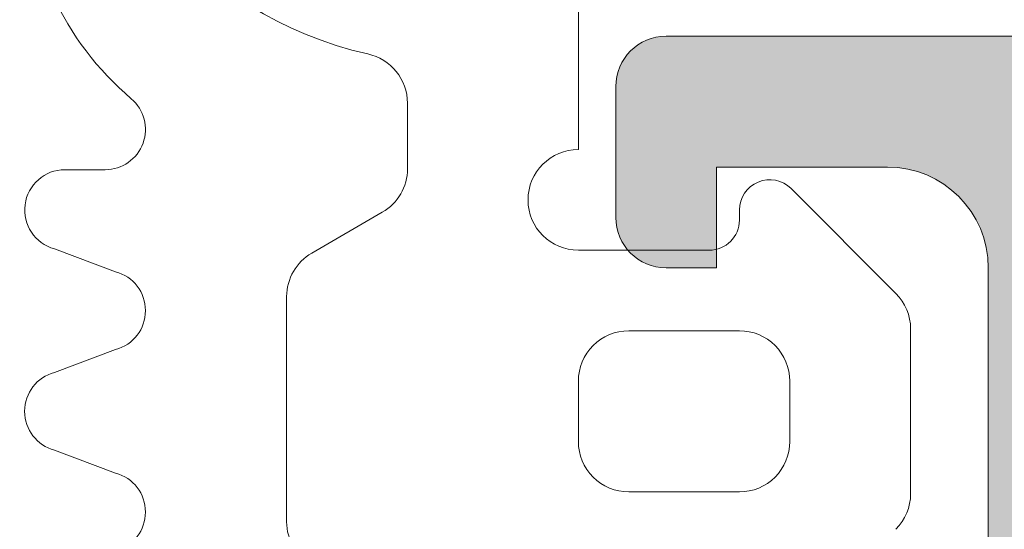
# Model space of a CAD drawing. Header units: metres. Extents: x 1316.5 to 1415.3, y -94.1 to -52.
# Tile 732 of 1056: x 1393.19876 to 1393.20854, y -70.17681 to -70.17175. Entities that reach past the tile are written whole.
import ezdxf

# ---------------------------------------------------------------- set-up
doc = ezdxf.new("R2010")
doc.units = ezdxf.units.M
doc.linetypes.add('AUSGEZOGEN', pattern=[0])
doc.layers.add('XR$1$Logos', color=255, linetype='AUSGEZOGEN', lineweight=13)

msp = doc.modelspace()

# ---------------------------------------------------------------- hatches: boundary and pattern name
at = {"layer": 'XR$1$Logos', "linetype": 'AUSGEZOGEN', "lineweight": 13, "transparency": 33554687}
h = msp.add_hatch(color=253, dxfattribs=at)
h.paths.add_polyline_path([(1393.194677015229, -70.24221225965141), (1393.194677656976, -70.24223758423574), (1393.194679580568, -70.24226284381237), (1393.194682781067, -70.24228797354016), (1393.194687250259, -70.2423129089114), (1393.19469297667, -70.24233758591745), (1393.194699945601, -70.2423619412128), (1393.194708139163, -70.24238591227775), (1393.194717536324, -70.24240943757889), (1393.19472811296, -70.24243245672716), (1393.194739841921, -70.24245491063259), (1393.194752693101, -70.24247674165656), (1393.194766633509, -70.24249789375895), (1393.194781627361, -70.2425183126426), (1393.194797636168, -70.24253794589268), (1393.194814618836, -70.2425567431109), (1393.19483253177, -70.24257465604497), (1393.194851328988, -70.2425916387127), (1393.194870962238, -70.2426076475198), (1393.194891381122, -70.24262264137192), (1393.194912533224, -70.24263658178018), (1393.194934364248, -70.2426494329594), (1393.194956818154, -70.24266116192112), (1393.194979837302, -70.24267173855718), (1393.195003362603, -70.24268113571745), (1393.195027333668, -70.2426893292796), (1393.195051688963, -70.24269629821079), (1393.195076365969, -70.24270202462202), (1393.195101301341, -70.24270649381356), (1393.195126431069, -70.24270969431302), (1393.195151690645, -70.24271161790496), (1393.195177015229, -70.24271225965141), (1393.195877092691, -70.24271225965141), (1393.195902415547, -70.24271161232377), (1393.195927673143, -70.24270968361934), (1393.195952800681, -70.24270647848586), (1393.195977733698, -70.2427020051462), (1393.196002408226, -70.24269627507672), (1393.196026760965, -70.24268930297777), (1393.196050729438, -70.24268110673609), (1393.196074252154, -70.24267170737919), (1393.196097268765, -70.24266112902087), (1393.196119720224, -70.24264939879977), (1393.19614154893, -70.2426365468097), (1393.196162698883, -70.2426226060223), (1393.196183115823, -70.2426076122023), (1393.19620274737, -70.24259160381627), (1393.19622154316, -70.24257462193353), (1393.196239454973, -70.2425567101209), (1393.196256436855, -70.24253791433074), (1393.196272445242, -70.24251828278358), (1393.196287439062, -70.24249786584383), (1393.196301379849, -70.24247671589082), (1393.196314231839, -70.24245488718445), (1393.19632596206, -70.24243243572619), (1393.196336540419, -70.24240941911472), (1393.196345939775, -70.24238589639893), (1393.196354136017, -70.2423619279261), (1393.196361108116, -70.242337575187), (1393.196366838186, -70.24231290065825), (1393.196371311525, -70.24228796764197), (1393.196374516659, -70.24226284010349), (1393.196376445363, -70.24223758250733), (1393.196377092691, -70.24221225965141), (1393.196377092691, -70.24141227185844), (1393.19637772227, -70.24138694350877), (1393.196379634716, -70.24136167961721), (1393.196382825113, -70.24133654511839), (1393.196387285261, -70.24131160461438), (1393.196393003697, -70.24128692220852), (1393.196399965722, -70.24126256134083), (1393.196408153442, -70.24123858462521), (1393.196417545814, -70.24121505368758), (1393.196428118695, -70.24119202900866), (1393.196439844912, -70.24116956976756), (1393.196452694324, -70.24114773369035), (1393.196466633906, -70.24112657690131), (1393.196481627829, -70.24110615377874), (1393.196497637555, -70.24108651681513), (1393.196514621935, -70.24106771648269), (1393.196532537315, -70.24104980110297), (1393.196551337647, -70.24103281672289), (1393.196570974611, -70.24101680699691), (1393.196591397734, -70.2410018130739), (1393.196612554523, -70.24098787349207), (1393.1966343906, -70.24097502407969), (1393.196656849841, -70.24096329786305), (1393.19667987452, -70.24095272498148), (1393.196703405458, -70.24094333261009), (1393.196727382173, -70.24093514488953), (1393.196751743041, -70.24092818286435), (1393.196776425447, -70.24092246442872), (1393.196801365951, -70.24091800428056), (1393.19682650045, -70.24091481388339), (1393.196851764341, -70.24091290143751), (1393.196877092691, -70.24091227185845), (1393.202276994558, -70.24091227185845), (1393.202302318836, -70.24091291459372), (1393.202327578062, -70.24091483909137), (1393.202352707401, -70.24091804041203), (1393.202377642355, -70.24092251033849), (1393.202402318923, -70.24092823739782), (1393.202426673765, -70.24093520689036), (1393.202450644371, -70.24094340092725), (1393.202474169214, -70.2409527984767), (1393.202497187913, -70.24096337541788), (1393.202519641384, -70.24097510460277), (1393.202541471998, -70.24098795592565), (1393.202562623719, -70.24100189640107), (1393.202583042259, -70.24101689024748), (1393.202602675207, -70.24103289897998), (1393.202621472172, -70.24104988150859), (1393.202639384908, -70.24106779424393), (1393.202656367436, -70.24108659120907), (1393.202672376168, -70.24110622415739), (1393.202687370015, -70.2411266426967), (1393.20270131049, -70.24114779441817), (1393.202714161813, -70.24116962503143), (1393.202725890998, -70.24119207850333), (1393.202736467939, -70.24121509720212), (1393.202745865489, -70.24123862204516), (1393.202754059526, -70.24126259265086), (1393.202761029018, -70.24128694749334), (1393.202766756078, -70.24131162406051), (1393.202771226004, -70.24133655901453), (1393.202774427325, -70.24136168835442), (1393.202776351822, -70.24138694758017), (1393.202776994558, -70.24141227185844), (1393.202776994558, -70.24221225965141), (1393.202777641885, -70.24223758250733), (1393.20277957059, -70.24226284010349), (1393.202782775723, -70.24228796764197), (1393.202787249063, -70.24231290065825), (1393.202792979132, -70.242337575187), (1393.202799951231, -70.2423619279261), (1393.202808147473, -70.24238589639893), (1393.20281754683, -70.24240941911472), (1393.202828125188, -70.24243243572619), (1393.202839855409, -70.24245488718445), (1393.202852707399, -70.24247671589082), (1393.202866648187, -70.24249786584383), (1393.202881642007, -70.24251828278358), (1393.202897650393, -70.24253791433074), (1393.202914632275, -70.2425567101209), (1393.202932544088, -70.24257462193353), (1393.202951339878, -70.24259160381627), (1393.202970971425, -70.2426076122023), (1393.202991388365, -70.2426226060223), (1393.203012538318, -70.2426365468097), (1393.203034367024, -70.24264939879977), (1393.203056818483, -70.24266112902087), (1393.203079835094, -70.24267170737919), (1393.20310335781, -70.24268110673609), (1393.203127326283, -70.24268930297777), (1393.203151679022, -70.24269627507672), (1393.203176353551, -70.2427020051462), (1393.203201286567, -70.24270647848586), (1393.203226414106, -70.24270968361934), (1393.203251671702, -70.24271161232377), (1393.203276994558, -70.24271225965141), (1393.203677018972, -70.24271225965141), (1393.203702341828, -70.24271161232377), (1393.203727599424, -70.24270968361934), (1393.203752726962, -70.24270647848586), (1393.203777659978, -70.2427020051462), (1393.203802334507, -70.24269627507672), (1393.203826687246, -70.24268930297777), (1393.203850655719, -70.24268110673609), (1393.203874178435, -70.24267170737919), (1393.203897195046, -70.24266112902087), (1393.203919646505, -70.24264939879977), (1393.203941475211, -70.2426365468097), (1393.203962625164, -70.2426226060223), (1393.203983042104, -70.2426076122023), (1393.204002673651, -70.24259160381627), (1393.204021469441, -70.24257462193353), (1393.204039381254, -70.2425567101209), (1393.204056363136, -70.24253791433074), (1393.204072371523, -70.24251828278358), (1393.204087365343, -70.24249786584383), (1393.20410130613, -70.24247671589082), (1393.20411415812, -70.24245488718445), (1393.204125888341, -70.24243243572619), (1393.2041364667, -70.24240941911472), (1393.204145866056, -70.24238589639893), (1393.204154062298, -70.2423619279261), (1393.204161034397, -70.242337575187), (1393.204166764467, -70.24231290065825), (1393.204171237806, -70.24228796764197), (1393.20417444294, -70.24226284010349), (1393.204176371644, -70.24223758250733), (1393.204177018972, -70.24221225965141), (1393.204177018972, -70.23191230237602), (1393.204177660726, -70.23188697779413), (1393.204179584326, -70.23186171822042), (1393.204182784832, -70.23183658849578), (1393.204187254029, -70.23181165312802), (1393.204192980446, -70.23178697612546), (1393.204199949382, -70.23176262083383), (1393.204208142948, -70.23173864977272), (1393.204217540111, -70.23171512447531), (1393.20422811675, -70.23169210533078), (1393.204239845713, -70.23166965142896), (1393.204252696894, -70.23164782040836), (1393.204266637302, -70.2316266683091), (1393.204281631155, -70.23160624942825), (1393.204297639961, -70.23158661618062), (1393.204314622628, -70.23156781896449), (1393.20433253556, -70.23154990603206), (1393.204351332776, -70.23153292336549), (1393.204370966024, -70.23151691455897), (1393.204391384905, -70.23150192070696), (1393.204412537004, -70.23148798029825), (1393.204434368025, -70.23147512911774), (1393.204456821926, -70.23146340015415), (1393.204479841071, -70.23145282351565), (1393.204503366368, -70.23144342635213), (1393.20452733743, -70.23143523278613), (1393.204551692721, -70.23142826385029), (1393.204576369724, -70.23142253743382), (1393.204601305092, -70.23141806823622), (1393.204626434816, -70.2314148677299), (1393.20465169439, -70.2314129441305), (1393.204677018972, -70.23141230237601), (1393.208177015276, -70.23141230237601), (1393.208177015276, -70.23241230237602), (1393.208177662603, -70.23243762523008), (1393.208179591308, -70.23246288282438), (1393.208182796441, -70.23248801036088), (1393.20818726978, -70.23251294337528), (1393.208192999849, -70.23253761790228), (1393.208199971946, -70.23256197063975), (1393.208208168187, -70.23258593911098), (1393.208217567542, -70.23260946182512), (1393.208228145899, -70.23263247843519), (1393.208239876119, -70.23265492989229), (1393.208252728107, -70.23267675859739), (1393.208266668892, -70.23269790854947), (1393.20828166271, -70.2327183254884), (1393.208297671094, -70.23273795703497), (1393.208314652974, -70.23275675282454), (1393.208332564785, -70.23277466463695), (1393.208351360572, -70.23279164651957), (1393.208370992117, -70.23280765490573), (1393.208391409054, -70.23282264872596), (1393.208412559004, -70.23283658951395), (1393.208434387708, -70.23284944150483), (1393.208456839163, -70.23286117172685), (1393.208479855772, -70.23287175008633), (1393.208503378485, -70.23288114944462), (1393.208527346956, -70.23288934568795), (1393.208551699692, -70.23289631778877), (1393.208576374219, -70.23290204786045), (1393.208601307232, -70.23290652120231), (1393.208626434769, -70.23290972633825), (1393.208651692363, -70.23291165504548), (1393.208677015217, -70.23291230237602), (1393.209177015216, -70.23291230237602), (1393.209202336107, -70.23291165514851), (1393.209227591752, -70.2329097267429), (1393.20925271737, -70.23290652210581), (1393.209277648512, -70.23290204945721), (1393.209302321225, -70.23289632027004), (1393.209326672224, -70.23288934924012), (1393.209350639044, -70.23288115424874), (1393.20937416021, -70.23287175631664), (1393.209397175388, -70.23286117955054), (1393.209419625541, -70.2328494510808), (1393.209441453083, -70.23283660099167), (1393.209462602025, -70.23282266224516), (1393.209483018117, -70.23280767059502), (1393.20950264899, -70.23279166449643), (1393.20952144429, -70.23277468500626), (1393.209539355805, -70.23275677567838), (1393.20955633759, -70.23273798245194), (1393.209572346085, -70.2327183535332), (1393.209587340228, -70.23269793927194), (1393.209601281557, -70.23267679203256), (1393.209614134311, -70.23265496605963), (1393.209625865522, -70.23263251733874), (1393.209636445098, -70.23260950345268), (1393.209645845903, -70.23258598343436), (1393.20965404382, -70.23256201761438), (1393.209661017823, -70.23253766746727), (1393.209666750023, -70.23251299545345), (1393.209671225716, -70.23248806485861), (1393.209674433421, -70.23246293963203), (1393.20967636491, -70.23243768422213), (1393.209677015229, -70.23241236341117), (1393.209677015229, -70.1724125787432), (1393.209676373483, -70.17238725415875), (1393.209674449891, -70.17236199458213), (1393.209671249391, -70.17233686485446), (1393.2096667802, -70.1723119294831), (1393.209661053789, -70.17228725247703), (1393.209654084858, -70.1722628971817), (1393.209645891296, -70.17223892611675), (1393.209636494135, -70.1722154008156), (1393.209625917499, -70.17219238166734), (1393.209614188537, -70.1721699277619), (1393.209601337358, -70.17214809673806), (1393.20958739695, -70.17212694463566), (1393.209572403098, -70.1721065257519), (1393.209556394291, -70.17208689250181), (1393.209539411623, -70.17206809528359), (1393.209521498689, -70.17205018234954), (1393.209502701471, -70.1720331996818), (1393.209483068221, -70.17201719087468), (1393.209462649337, -70.17200219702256), (1393.209441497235, -70.17198825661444), (1393.209419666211, -70.17197540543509), (1393.209397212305, -70.17196367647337), (1393.209374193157, -70.17195309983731), (1393.209350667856, -70.17194370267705), (1393.209326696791, -70.171935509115), (1393.209302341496, -70.17192854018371), (1393.20927766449, -70.17192281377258), (1393.209252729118, -70.17191834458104), (1393.20922759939, -70.17191514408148), (1393.209202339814, -70.17191322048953), (1393.209177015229, -70.1719125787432), (1393.205177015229, -70.1719125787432), (1393.205151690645, -70.17191322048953), (1393.205126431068, -70.17191514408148), (1393.205101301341, -70.17191834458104), (1393.205076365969, -70.17192281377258), (1393.205051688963, -70.17192854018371), (1393.205027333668, -70.171935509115), (1393.205003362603, -70.17194370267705), (1393.204979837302, -70.17195309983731), (1393.204956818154, -70.17196367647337), (1393.204934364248, -70.17197540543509), (1393.204912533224, -70.17198825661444), (1393.204891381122, -70.17200219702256), (1393.204870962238, -70.17201719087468), (1393.204851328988, -70.1720331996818), (1393.20483253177, -70.17205018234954), (1393.204814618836, -70.17206809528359), (1393.204797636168, -70.17208689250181), (1393.204781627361, -70.1721065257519), (1393.204766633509, -70.17212694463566), (1393.204752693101, -70.17214809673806), (1393.204739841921, -70.1721699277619), (1393.20472811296, -70.17219238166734), (1393.204717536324, -70.1722154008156), (1393.204708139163, -70.17223892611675), (1393.204699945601, -70.1722628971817), (1393.20469297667, -70.17228725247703), (1393.204687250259, -70.1723119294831), (1393.204682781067, -70.17233686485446), (1393.204679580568, -70.17236199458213), (1393.204677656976, -70.17238725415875), (1393.204677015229, -70.1724125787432), (1393.204677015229, -70.17371257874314), (1393.204677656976, -70.17373790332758), (1393.204679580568, -70.17376316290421), (1393.204682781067, -70.17378829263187), (1393.204687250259, -70.17381322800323), (1393.20469297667, -70.1738379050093), (1393.204699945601, -70.17386226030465), (1393.204708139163, -70.1738862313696), (1393.204717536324, -70.17390975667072), (1393.20472811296, -70.173932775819), (1393.204739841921, -70.17395522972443), (1393.204752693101, -70.17397706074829), (1393.204766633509, -70.17399821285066), (1393.204781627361, -70.17401863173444), (1393.204797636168, -70.17403826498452), (1393.204814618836, -70.17405706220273), (1393.20483253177, -70.1740749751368), (1393.204851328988, -70.17409195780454), (1393.204870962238, -70.17410796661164), (1393.204891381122, -70.17412296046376), (1393.204912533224, -70.17413690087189), (1393.204934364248, -70.17414975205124), (1393.204956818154, -70.17416148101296), (1393.204979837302, -70.17417205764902), (1393.205003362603, -70.17418145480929), (1393.205027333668, -70.17418964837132), (1393.205051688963, -70.17419661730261), (1393.205076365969, -70.17420234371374), (1393.205101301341, -70.17420681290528), (1393.205126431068, -70.17421001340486), (1393.205151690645, -70.1742119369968), (1393.205177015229, -70.17421257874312), (1393.205677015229, -70.17421257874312), (1393.205677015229, -70.17321257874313), (1393.207377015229, -70.17321257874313), (1393.207427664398, -70.17321386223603), (1393.207478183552, -70.1732177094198), (1393.207528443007, -70.17322411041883), (1393.20757831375, -70.1732330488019), (1393.207627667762, -70.17324450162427), (1393.207676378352, -70.17325843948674), (1393.207724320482, -70.17327482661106), (1393.207771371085, -70.17329362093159), (1393.207817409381, -70.17331477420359), (1393.207862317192, -70.17333823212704), (1393.20790597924, -70.17336393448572), (1393.207948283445, -70.17339181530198), (1393.207989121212, -70.17342180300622), (1393.208028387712, -70.17345382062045), (1393.208065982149, -70.17348778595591), (1393.208101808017, -70.17352361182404), (1393.208135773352, -70.17356120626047), (1393.208167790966, -70.17360047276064), (1393.208197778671, -70.17364131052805), (1393.208225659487, -70.17368361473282), (1393.208251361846, -70.17372727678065), (1393.208274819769, -70.17377218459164), (1393.208295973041, -70.17381822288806), (1393.208314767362, -70.17386527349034), (1393.208331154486, -70.17391321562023), (1393.208345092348, -70.17396192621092), (1393.208356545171, -70.17401128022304), (1393.208365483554, -70.17406115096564), (1393.208371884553, -70.17411141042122), (1393.208375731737, -70.17416192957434), (1393.208377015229, -70.17421257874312), (1393.208377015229, -70.17821257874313), (1393.208375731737, -70.17826322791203), (1393.208371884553, -70.17831374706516), (1393.208365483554, -70.17836400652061), (1393.208356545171, -70.17841387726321), (1393.208345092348, -70.17846323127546), (1393.208331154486, -70.17851194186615), (1393.208314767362, -70.17855988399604), (1393.208295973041, -70.17860693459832), (1393.208274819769, -70.17865297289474), (1393.208251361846, -70.17869788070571), (1393.208225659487, -70.17874154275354), (1393.208197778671, -70.17878384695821), (1393.208167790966, -70.17882468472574), (1393.208135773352, -70.17886395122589), (1393.208101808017, -70.17890154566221), (1393.208065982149, -70.17893737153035), (1393.208028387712, -70.17897133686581), (1393.207989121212, -70.17900335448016), (1393.207948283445, -70.1790333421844), (1393.20790597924, -70.17906122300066), (1393.207862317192, -70.17908692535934), (1393.207817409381, -70.17911038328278), (1393.207771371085, -70.17913153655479), (1393.207724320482, -70.17915033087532), (1393.207676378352, -70.17916671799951), (1393.207627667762, -70.17918065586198), (1393.20757831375, -70.17919210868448), (1393.207528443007, -70.17920104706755), (1393.207478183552, -70.17920744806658), (1393.207427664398, -70.17921129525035), (1393.207377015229, -70.17921257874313), (1393.205677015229, -70.17921257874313), (1393.205677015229, -70.17821257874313), (1393.205177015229, -70.17821257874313), (1393.205151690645, -70.17821322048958), (1393.205126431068, -70.17821514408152), (1393.205101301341, -70.17821834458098), (1393.205076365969, -70.17822281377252), (1393.205051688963, -70.17822854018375), (1393.205027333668, -70.17823550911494), (1393.205003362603, -70.1782437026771), (1393.204979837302, -70.17825309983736), (1393.204956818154, -70.17826367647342), (1393.204934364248, -70.17827540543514), (1393.204912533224, -70.17828825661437), (1393.204891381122, -70.17830219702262), (1393.204870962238, -70.17831719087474), (1393.204851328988, -70.17833319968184), (1393.20483253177, -70.17835018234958), (1393.204814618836, -70.17836809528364), (1393.204797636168, -70.17838689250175), (1393.204781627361, -70.17840652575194), (1393.204766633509, -70.17842694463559), (1393.204752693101, -70.17844809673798), (1393.204739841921, -70.17846992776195), (1393.20472811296, -70.17849238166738), (1393.204717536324, -70.17851540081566), (1393.204708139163, -70.17853892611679), (1393.204699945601, -70.17856289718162), (1393.20469297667, -70.17858725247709), (1393.204687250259, -70.17861192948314), (1393.204682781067, -70.17863686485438), (1393.204679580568, -70.17866199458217), (1393.204677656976, -70.1786872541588), (1393.204677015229, -70.17871257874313), (1393.204677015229, -70.18151257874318), (1393.204677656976, -70.18153790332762), (1393.204679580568, -70.18156316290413), (1393.204682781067, -70.18158829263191), (1393.204687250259, -70.18161322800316), (1393.20469297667, -70.18163790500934), (1393.204699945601, -70.18166226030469), (1393.204708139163, -70.18168623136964), (1393.204717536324, -70.18170975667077), (1393.20472811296, -70.18173277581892), (1393.204739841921, -70.18175522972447), (1393.204752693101, -70.18177706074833), (1393.204766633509, -70.18179821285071), (1393.204781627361, -70.18181863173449), (1393.204797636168, -70.18183826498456), (1393.204814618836, -70.18185706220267), (1393.20483253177, -70.18187497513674), (1393.204851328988, -70.18189195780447), (1393.204870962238, -70.18190796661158), (1393.204891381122, -70.18192296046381), (1393.204912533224, -70.18193690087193), (1393.204934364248, -70.18194975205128), (1393.204956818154, -70.181961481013), (1393.204979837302, -70.18197205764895), (1393.205003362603, -70.18198145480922), (1393.205027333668, -70.18198964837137), (1393.205051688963, -70.18199661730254), (1393.205076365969, -70.18200234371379), (1393.205101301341, -70.18200681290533), (1393.205126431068, -70.1820100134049), (1393.205151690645, -70.18201193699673), (1393.205177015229, -70.18201257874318), (1393.205377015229, -70.18201257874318), (1393.205402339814, -70.18201193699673), (1393.205427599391, -70.1820100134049), (1393.205452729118, -70.18200681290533), (1393.20547766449, -70.18200234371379), (1393.205502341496, -70.18199661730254), (1393.205526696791, -70.18198964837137), (1393.205550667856, -70.18198145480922), (1393.205574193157, -70.18197205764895), (1393.205597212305, -70.181961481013), (1393.205619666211, -70.18194975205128), (1393.205641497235, -70.18193690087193), (1393.205662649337, -70.18192296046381), (1393.205683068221, -70.18190796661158), (1393.205702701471, -70.18189195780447), (1393.205721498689, -70.18187497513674), (1393.205739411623, -70.18185706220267), (1393.205756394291, -70.18183826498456), (1393.205772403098, -70.18181863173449), (1393.20578739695, -70.18179821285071), (1393.205801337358, -70.18177706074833), (1393.205814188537, -70.18175522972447), (1393.205825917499, -70.18173277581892), (1393.205836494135, -70.18170975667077), (1393.205845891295, -70.18168623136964), (1393.205854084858, -70.18166226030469), (1393.205861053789, -70.18163790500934), (1393.2058667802, -70.18161322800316), (1393.205871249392, -70.18158829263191), (1393.205874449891, -70.18156316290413), (1393.205876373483, -70.18153790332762), (1393.205877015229, -70.18151257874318), (1393.205877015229, -70.18101257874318), (1393.205877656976, -70.18098725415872), (1393.205879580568, -70.18096199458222), (1393.205882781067, -70.18093686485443), (1393.205887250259, -70.18091192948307), (1393.20589297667, -70.180887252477), (1393.205899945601, -70.18086289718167), (1393.205908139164, -70.18083892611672), (1393.205917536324, -70.18081540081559), (1393.20592811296, -70.18079238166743), (1393.205939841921, -70.18076992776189), (1393.205952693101, -70.18074809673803), (1393.205966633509, -70.18072694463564), (1393.205981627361, -70.18070652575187), (1393.205997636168, -70.1806868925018), (1393.206014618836, -70.18066809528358), (1393.20603253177, -70.18065018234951), (1393.206051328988, -70.18063319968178), (1393.206070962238, -70.18061719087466), (1393.206091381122, -70.18060219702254), (1393.206112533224, -70.18058825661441), (1393.206134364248, -70.18057540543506), (1393.206156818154, -70.18056367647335), (1393.206179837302, -70.1805530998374), (1393.206203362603, -70.18054370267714), (1393.206227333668, -70.18053550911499), (1393.206251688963, -70.18052854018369), (1393.206276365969, -70.18052281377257), (1393.206301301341, -70.18051834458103), (1393.206326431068, -70.18051514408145), (1393.206351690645, -70.18051322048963), (1393.206377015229, -70.18051257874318), (1393.20757701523, -70.18051257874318), (1393.207602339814, -70.18051322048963), (1393.20762759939, -70.18051514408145), (1393.207652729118, -70.18051834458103), (1393.207677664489, -70.18052281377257), (1393.207702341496, -70.18052854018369), (1393.207726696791, -70.18053550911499), (1393.207750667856, -70.18054370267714), (1393.207774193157, -70.1805530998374), (1393.207797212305, -70.18056367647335), (1393.207819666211, -70.18057540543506), (1393.207841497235, -70.18058825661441), (1393.207862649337, -70.18060219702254), (1393.207883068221, -70.18061719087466), (1393.207902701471, -70.18063319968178), (1393.207921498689, -70.18065018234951), (1393.207939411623, -70.18066809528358), (1393.207956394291, -70.1806868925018), (1393.207972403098, -70.18070652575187), (1393.20798739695, -70.18072694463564), (1393.208001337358, -70.18074809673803), (1393.208014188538, -70.18076992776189), (1393.208025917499, -70.18079238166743), (1393.208036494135, -70.18081540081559), (1393.208045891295, -70.18083892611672), (1393.208054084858, -70.18086289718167), (1393.208061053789, -70.180887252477), (1393.2080667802, -70.18091192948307), (1393.208071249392, -70.18093686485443), (1393.208074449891, -70.18096199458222), (1393.208076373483, -70.18098725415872), (1393.208077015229, -70.18101257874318), (1393.208077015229, -70.19391421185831), (1393.207467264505, -70.20001171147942), (1393.207461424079, -70.20005880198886), (1393.207453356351, -70.20010556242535), (1393.207443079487, -70.20015188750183), (1393.207430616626, -70.2001976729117), (1393.20741599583, -70.20024281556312), (1393.20739925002, -70.20028721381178), (1393.2073804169, -70.20033076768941), (1393.207359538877, -70.20037337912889), (1393.207336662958, -70.20041495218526), (1393.207311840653, -70.2004553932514), (1393.207285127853, -70.20049461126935), (1393.207256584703, -70.20053251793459), (1393.207226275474, -70.20056902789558), (1393.207194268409, -70.20060405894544), (1393.207160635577, -70.20063753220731), (1393.207125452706, -70.20066937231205), (1393.207088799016, -70.20069950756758), (1393.207050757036, -70.20072787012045), (1393.207011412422, -70.20075439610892), (1393.206970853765, -70.20077902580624), (1393.206929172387, -70.20080170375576), (1393.20688646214, -70.20082237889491), (1393.206842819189, -70.20084100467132), (1393.206798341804, -70.20085753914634), (1393.206753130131, -70.20087194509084), (1393.206707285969, -70.20088419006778), (1393.206660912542, -70.2008942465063), (1393.206614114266, -70.20090209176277), (1393.206566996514, -70.2009077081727), (1393.206519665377, -70.20091108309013), (1393.206472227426, -70.20091220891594), (1393.196877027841, -70.20091220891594), (1393.196851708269, -70.20091156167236), (1393.196826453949, -70.20090963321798), (1393.19680132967, -70.2009064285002), (1393.196776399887, -70.20090195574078), (1393.196751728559, -70.20089622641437), (1393.196727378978, -70.20088925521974), (1393.196703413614, -70.20088106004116), (1393.196679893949, -70.20087166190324), (1393.196656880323, -70.200861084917), (1393.196634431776, -70.20084935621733), (1393.196612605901, -70.20083650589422), (1393.196591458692, -70.20082256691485), (1393.1965710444, -70.20080757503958), (1393.196551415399, -70.20079156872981), (1393.196532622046, -70.20077458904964), (1393.196514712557, -70.20075667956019), (1393.196497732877, -70.20073788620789), (1393.196481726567, -70.20071825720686), (1393.196466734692, -70.20069784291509), (1393.196452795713, -70.2006766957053), (1393.196439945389, -70.20065486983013), (1393.19642821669, -70.20063242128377), (1393.196417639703, -70.20060940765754), (1393.196408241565, -70.20058588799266), (1393.196400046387, -70.20056192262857), (1393.196393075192, -70.20053757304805), (1393.196387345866, -70.20051290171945), (1393.196382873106, -70.20048797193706), (1393.196379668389, -70.20046284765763), (1393.196377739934, -70.2004375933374), (1393.196377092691, -70.20041227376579), (1393.196377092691, -70.1994125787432), (1393.196376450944, -70.19938725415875), (1393.196374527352, -70.19936199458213), (1393.196371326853, -70.19933686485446), (1393.196366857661, -70.1993119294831), (1393.19636113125, -70.19928725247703), (1393.196354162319, -70.1992628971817), (1393.196345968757, -70.19923892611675), (1393.196336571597, -70.1992154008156), (1393.19632599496, -70.19919238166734), (1393.196314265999, -70.1991699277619), (1393.19630141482, -70.19914809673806), (1393.196287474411, -70.19912694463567), (1393.196272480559, -70.1991065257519), (1393.196256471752, -70.19908689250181), (1393.196239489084, -70.1990680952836), (1393.19622157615, -70.19905018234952), (1393.196202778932, -70.1990331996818), (1393.196183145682, -70.19901719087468), (1393.196162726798, -70.19900219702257), (1393.196141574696, -70.19898825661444), (1393.196119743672, -70.19897540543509), (1393.196097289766, -70.19896367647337), (1393.196074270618, -70.19895309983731), (1393.196050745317, -70.19894370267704), (1393.196026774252, -70.198935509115), (1393.196002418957, -70.19892854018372), (1393.195977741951, -70.19892281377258), (1393.195952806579, -70.19891834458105), (1393.195927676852, -70.19891514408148), (1393.195902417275, -70.19891322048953), (1393.195877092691, -70.1989125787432), (1393.194677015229, -70.1989125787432), (1393.194673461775, -70.19892376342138), (1393.194669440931, -70.19893478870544), (1393.194664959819, -70.19894563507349), (1393.194660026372, -70.19895628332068), (1393.194654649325, -70.19896671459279), (1393.1946488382, -70.19897691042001), (1393.194642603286, -70.19898685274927), (1393.194635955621, -70.19899652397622), (1393.194628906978, -70.1990059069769), (1393.194621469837, -70.19901498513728), (1393.194613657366, -70.19902374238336), (1393.194605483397, -70.19903216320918), (1393.194596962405, -70.19904023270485), (1393.194588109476, -70.1990479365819), (1393.194578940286, -70.19905526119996), (1393.194569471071, -70.19906219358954), (1393.194559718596, -70.19906872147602), (1393.19454970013, -70.19907483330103), (1393.194539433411, -70.19908051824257), (1393.194528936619, -70.19908576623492), (1393.194518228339, -70.19909056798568), (1393.194507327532, -70.1990949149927), (1393.194496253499, -70.19909879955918), (1393.194485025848, -70.19910221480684), (1393.194473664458, -70.1991051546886), (1393.194462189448, -70.19910761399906), (1393.194450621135, -70.19910958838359), (1393.194438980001, -70.19911107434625), (1393.19442728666, -70.19911206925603), (1393.194415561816, -70.19911257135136), (1393.19440382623, -70.19911257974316), (1393.19395023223, -70.19911257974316), (1393.193938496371, -70.19911257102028), (1393.193926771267, -70.1991120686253), (1393.193915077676, -70.19911107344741), (1393.193903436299, -70.19910958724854), (1393.193891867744, -70.19910761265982), (1393.193880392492, -70.19910515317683), (1393.193869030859, -70.19910221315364), (1393.193857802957, -70.19909879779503), (1393.193846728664, -70.1990949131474), (1393.193835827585, -70.19909056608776), (1393.193825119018, -70.19908576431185), (1393.193814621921, -70.19908051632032), (1393.193804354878, -70.19907483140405), (1393.193794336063, -70.19906871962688), (1393.193784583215, -70.19906219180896), (1393.193775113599, -70.19905525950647), (1393.193765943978, -70.1990479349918), (1393.193757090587, -70.19904023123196), (1393.193748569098, -70.19903216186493), (1393.193740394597, -70.19902374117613), (1393.193732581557, -70.19901498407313), (1393.193725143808, -70.1990059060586), (1393.193718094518, -70.19899652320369), (1393.193711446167, -70.19898685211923), (1393.193705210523, -70.19897690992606), (1393.193699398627, -70.19896671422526), (1393.193694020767, -70.19895628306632), (1393.193689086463, -70.19894563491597), (1393.193684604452, -70.19893478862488), (1393.193680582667, -70.19892376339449), (1393.19367702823, -70.1989125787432), (1393.191797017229, -70.1989125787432), (1393.191781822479, -70.19891296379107), (1393.191766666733, -70.19891411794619), (1393.191751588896, -70.19891603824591), (1393.191736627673, -70.19891871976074), (1393.19172182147, -70.1989221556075), (1393.191707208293, -70.19892633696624), (1393.191692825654, -70.19893125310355), (1393.191678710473, -70.19893689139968), (1393.191664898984, -70.1989432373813), (1393.191651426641, -70.19895027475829), (1393.191638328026, -70.1989579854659), (1393.191625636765, -70.19896634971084), (1393.191613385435, -70.19897534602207), (1393.191601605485, -70.19898495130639), (1393.191590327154, -70.19899514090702), (1393.191579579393, -70.19900588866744), (1393.191569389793, -70.19901716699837), (1393.191559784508, -70.19902894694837), (1393.191550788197, -70.19904119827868), (1393.191542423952, -70.19905388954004), (1393.191534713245, -70.19906698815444), (1393.191527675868, -70.19908046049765), (1393.191521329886, -70.19909427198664), (1393.19151569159, -70.19910838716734), (1393.191510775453, -70.19912276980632), (1393.191506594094, -70.19913738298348), (1393.191503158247, -70.19915218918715), (1393.191500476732, -70.1991671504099), (1393.191498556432, -70.1991822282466), (1393.191497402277, -70.19919738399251), (1393.191497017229, -70.19921257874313), (1393.191497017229, -70.20019255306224), (1393.191497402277, -70.20020774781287), (1393.191498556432, -70.20022290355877), (1393.191500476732, -70.20023798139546), (1393.191503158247, -70.20025294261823), (1393.191506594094, -70.20026774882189), (1393.191510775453, -70.20028236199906), (1393.19151569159, -70.20029674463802), (1393.191521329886, -70.20031085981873), (1393.191527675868, -70.20032467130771), (1393.191534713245, -70.20033814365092), (1393.191542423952, -70.20035124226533), (1393.191550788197, -70.20036393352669), (1393.191559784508, -70.200376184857), (1393.191569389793, -70.200387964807), (1393.191579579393, -70.20039924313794), (1393.191590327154, -70.20040999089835), (1393.191601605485, -70.200420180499), (1393.191613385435, -70.2004297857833), (1393.191625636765, -70.20043878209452), (1393.191638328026, -70.20044714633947), (1393.191651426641, -70.20045485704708), (1393.191664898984, -70.20046189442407), (1393.191678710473, -70.20046824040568), (1393.191692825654, -70.20047387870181), (1393.191707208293, -70.20047879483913), (1393.19172182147, -70.20048297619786), (1393.191736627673, -70.20048641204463), (1393.191751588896, -70.20048909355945), (1393.191766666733, -70.20049101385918), (1393.191781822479, -70.2004921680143), (1393.191797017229, -70.20049255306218), (1393.19455701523, -70.20049255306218), (1393.19456309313, -70.2004927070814), (1393.194569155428, -70.20049316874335), (1393.194575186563, -70.20049393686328), (1393.194581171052, -70.20049500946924), (1393.194587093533, -70.20049638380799), (1393.194592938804, -70.20049805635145), (1393.19459869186, -70.20050002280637), (1393.194604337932, -70.20050227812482), (1393.194609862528, -70.20050481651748), (1393.194615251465, -70.20050763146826), (1393.194620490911, -70.20051071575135), (1393.194625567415, -70.20051406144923), (1393.194630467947, -70.20051765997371), (1393.194635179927, -70.2005215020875), (1393.19463969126, -70.20052557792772), (1393.194643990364, -70.20052987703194), (1393.194648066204, -70.2005343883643), (1393.194651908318, -70.20053910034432), (1393.194655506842, -70.20054400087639), (1393.19465885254, -70.20054907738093), (1393.194661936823, -70.20055431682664), (1393.194664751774, -70.20055970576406), (1393.194667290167, -70.20056523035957), (1393.194669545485, -70.2005708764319), (1393.19467151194, -70.20057662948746), (1393.194673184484, -70.20058247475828), (1393.194674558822, -70.20058839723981), (1393.194675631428, -70.20059438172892), (1393.194676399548, -70.20060041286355), (1393.19467686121, -70.20060647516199), (1393.194677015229, -70.20061255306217), (1393.194677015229, -70.2049125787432), (1393.194676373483, -70.20493790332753), (1393.194674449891, -70.20496316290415), (1393.194671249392, -70.20498829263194), (1393.1946667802, -70.20501322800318), (1393.194661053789, -70.20503790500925), (1393.194654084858, -70.20506226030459), (1393.194645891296, -70.20508623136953), (1393.194636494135, -70.20510975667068), (1393.194625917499, -70.20513277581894), (1393.194614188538, -70.20515522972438), (1393.194601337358, -70.20517706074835), (1393.19458739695, -70.20519821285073), (1393.194572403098, -70.20521863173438), (1393.194556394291, -70.20523826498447), (1393.194539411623, -70.20525706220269), (1393.194521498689, -70.20527497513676), (1393.194502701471, -70.20529195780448), (1393.194483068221, -70.2053079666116), (1393.194462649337, -70.20532296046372), (1393.194441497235, -70.20533690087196), (1393.194419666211, -70.20534975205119), (1393.194397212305, -70.20536148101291), (1393.194374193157, -70.20537205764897), (1393.194350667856, -70.20538145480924), (1393.194326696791, -70.2053896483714), (1393.194302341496, -70.20539661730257), (1393.19427766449, -70.20540234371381), (1393.194252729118, -70.20540681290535), (1393.19422759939, -70.2054100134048), (1393.194202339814, -70.20541193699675), (1393.194177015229, -70.2054125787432), (1393.19347701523, -70.2054125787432), (1393.191084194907, -70.20403108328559), (1393.191075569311, -70.20402650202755), (1393.191066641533, -70.20402254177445), (1393.191057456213, -70.20401922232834), (1393.19104805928, -70.204016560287), (1393.191038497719, -70.20401456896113), (1393.191028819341, -70.20401325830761), (1393.191019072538, -70.20401263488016), (1393.191009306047, -70.2040127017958), (1393.190999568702, -70.20401345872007), (1393.190989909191, -70.20401490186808), (1393.190980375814, -70.20401702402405), (1393.19097101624, -70.20401981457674), (1393.190961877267, -70.20402325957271), (1393.190953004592, -70.20402734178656), (1393.190944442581, -70.20403204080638), (1393.190936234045, -70.20403733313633), (1393.190928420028, -70.20404319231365), (1393.190921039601, -70.2040495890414), (1393.190914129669, -70.20405649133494), (1393.190907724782, -70.20406386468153), (1393.190901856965, -70.20407167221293), (1393.190896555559, -70.2040798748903), (1393.190891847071, -70.20408843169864), (1393.190887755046, -70.20409729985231), (1393.190884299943, -70.20410643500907), (1393.19088149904, -70.20411579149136), (1393.19087936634, -70.20412532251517), (1393.190877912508, -70.20413498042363), (1393.190877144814, -70.20414471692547), (1393.190877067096, -70.2041544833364), (1393.190877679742, -70.2041642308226), (1393.190899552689, -70.2043505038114), (1393.190928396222, -70.20453582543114), (1393.190964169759, -70.2047199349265), (1393.191006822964, -70.20490257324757), (1393.191056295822, -70.20508348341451), (1393.191112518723, -70.20526241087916), (1393.191175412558, -70.20543910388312), (1393.191244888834, -70.20561331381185), (1393.191320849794, -70.20578479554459), (1393.191403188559, -70.20595330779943), (1393.191491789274, -70.20611861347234), (1393.191586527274, -70.20628047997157), (1393.191687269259, -70.20643867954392), (1393.19179387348, -70.20659298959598), (1393.191906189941, -70.20674319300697), (1393.192024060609, -70.20688907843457), (1393.192147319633, -70.20703044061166), (1393.192275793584, -70.20716708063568), (1393.192409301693, -70.20729880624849), (1393.192547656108, -70.20742543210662), (1393.19269066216, -70.20754678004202), (1393.192838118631, -70.20766267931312), (1393.192989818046, -70.20777296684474), (1393.193145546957, -70.20787748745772), (1393.193305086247, -70.20797609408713), (1393.193468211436, -70.20806864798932), (1393.193634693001, -70.20815501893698), (1393.193804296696, -70.20823508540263), (1393.193976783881, -70.20830873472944), (1393.194151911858, -70.20837586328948), (1393.194329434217, -70.20843637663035), (1393.19434867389, -70.20844296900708), (1393.194367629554, -70.20845033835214), (1393.194386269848, -70.20845847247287), (1393.19440456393, -70.20846735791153), (1393.194422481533, -70.20847697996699), (1393.194439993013, -70.20848732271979), (1393.194457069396, -70.20849836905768), (1393.194473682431, -70.20851010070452), (1393.19448980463, -70.20852249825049), (1393.19450540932, -70.20853554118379), (1393.194520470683, -70.208549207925), (1393.194534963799, -70.20856347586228), (1393.19454886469, -70.20857832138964), (1393.194562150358, -70.20859371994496), (1393.194574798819, -70.20860964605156), (1393.194586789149, -70.20862607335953), (1393.194598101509, -70.20864297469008), (1393.194608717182, -70.20866032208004), (1393.194618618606, -70.20867808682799), (1393.194627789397, -70.20869623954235), (1393.194636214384, -70.20871475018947), (1393.194643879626, -70.2087335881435), (1393.194650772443, -70.20875272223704), (1393.194656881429, -70.20877212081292), (1393.194662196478, -70.20879175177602), (1393.194666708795, -70.20881158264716), (1393.194670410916, -70.20883158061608), (1393.194673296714, -70.20885171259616), (1393.194675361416, -70.20887194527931), (1393.194676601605, -70.20889224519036), (1393.194677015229, -70.2089125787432), (1393.194677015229, -70.2319125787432), (1393.194676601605, -70.23193291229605), (1393.194675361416, -70.23195321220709), (1393.194673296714, -70.23197344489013), (1393.194670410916, -70.23199357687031), (1393.194666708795, -70.23201357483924), (1393.194662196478, -70.23203340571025), (1393.194656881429, -70.23205303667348), (1393.194650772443, -70.23207243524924), (1393.194643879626, -70.23209156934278), (1393.194636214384, -70.23211040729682), (1393.194627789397, -70.23212891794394), (1393.194618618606, -70.23214707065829), (1393.194608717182, -70.23216483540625), (1393.194598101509, -70.2321821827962), (1393.194586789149, -70.23219908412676), (1393.194574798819, -70.23221551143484), (1393.194562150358, -70.23223143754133), (1393.19454886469, -70.23224683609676), (1393.194534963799, -70.23226168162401), (1393.194520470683, -70.2322759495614), (1393.19450540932, -70.23228961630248), (1393.19448980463, -70.2323026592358), (1393.194473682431, -70.23231505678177), (1393.194457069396, -70.23232678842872), (1393.194439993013, -70.23233783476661), (1393.194422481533, -70.2323481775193), (1393.19440456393, -70.23235779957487), (1393.194386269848, -70.23236668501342), (1393.194367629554, -70.23237481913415), (1393.19434867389, -70.23238218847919), (1393.194329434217, -70.23238878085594), (1393.194151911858, -70.23244929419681), (1393.193976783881, -70.23251642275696), (1393.193804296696, -70.23259007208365), (1393.193634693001, -70.23267013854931), (1393.193468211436, -70.23275650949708), (1393.193305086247, -70.23284906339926), (1393.193145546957, -70.23294767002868), (1393.192989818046, -70.23305219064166), (1393.192838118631, -70.23316247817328), (1393.19269066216, -70.23327837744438), (1393.192547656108, -70.23339972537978), (1393.192409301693, -70.2335263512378), (1393.192275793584, -70.2336580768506), (1393.192147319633, -70.23379471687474), (1393.192024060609, -70.23393607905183), (1393.191906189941, -70.23408196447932), (1393.19179387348, -70.23423216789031), (1393.191687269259, -70.23438647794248), (1393.191586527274, -70.23454467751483), (1393.191491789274, -70.23470654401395), (1393.191403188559, -70.23487184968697), (1393.191320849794, -70.23504036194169), (1393.191244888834, -70.23521184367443), (1393.191175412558, -70.23538605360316), (1393.191112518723, -70.23556274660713), (1393.191056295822, -70.23574167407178), (1393.191006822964, -70.23592258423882), (1393.190964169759, -70.2361052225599), (1393.190928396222, -70.23628933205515), (1393.190899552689, -70.23647465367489), (1393.190877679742, -70.2366609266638), (1393.190877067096, -70.23667067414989), (1393.190877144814, -70.23668044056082), (1393.190877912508, -70.23669017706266), (1393.19087936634, -70.23669983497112), (1393.19088149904, -70.23670936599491), (1393.190884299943, -70.23671872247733), (1393.190887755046, -70.23672785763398), (1393.190891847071, -70.23673672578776), (1393.190896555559, -70.23674528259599), (1393.190901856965, -70.23675348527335), (1393.190907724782, -70.23676129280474), (1393.190914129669, -70.23676866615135), (1393.190921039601, -70.23677556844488), (1393.190928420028, -70.23678196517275), (1393.190936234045, -70.23678782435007), (1393.190944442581, -70.23679311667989), (1393.190953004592, -70.23679781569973), (1393.190961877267, -70.23680189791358), (1393.19097101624, -70.23680534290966), (1393.190980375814, -70.23680813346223), (1393.190989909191, -70.2368102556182), (1393.190999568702, -70.23681169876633), (1393.191009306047, -70.2368124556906), (1393.191019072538, -70.23681252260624), (1393.191028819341, -70.23681189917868), (1393.191038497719, -70.23681058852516), (1393.19104805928, -70.23680859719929), (1393.191057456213, -70.23680593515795), (1393.191066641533, -70.23680261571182), (1393.191075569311, -70.23679865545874), (1393.191084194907, -70.2367940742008), (1393.19347701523, -70.2354125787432), (1393.194177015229, -70.2354125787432), (1393.194202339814, -70.23541322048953), (1393.19422759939, -70.23541514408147), (1393.194252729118, -70.23541834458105), (1393.19427766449, -70.23542281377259), (1393.194302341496, -70.23542854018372), (1393.194326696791, -70.235435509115), (1393.194350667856, -70.23544370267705), (1393.194374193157, -70.23545309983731), (1393.194397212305, -70.23546367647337), (1393.194419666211, -70.2354754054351), (1393.194441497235, -70.23548825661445), (1393.194462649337, -70.23550219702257), (1393.194483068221, -70.23551719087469), (1393.194502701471, -70.2355331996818), (1393.194521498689, -70.23555018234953), (1393.194539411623, -70.2355680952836), (1393.194556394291, -70.23558689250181), (1393.194572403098, -70.23560652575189), (1393.19458739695, -70.23562694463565), (1393.194601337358, -70.23564809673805), (1393.194614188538, -70.2356699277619), (1393.194625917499, -70.23569238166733), (1393.194636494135, -70.23571540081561), (1393.194645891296, -70.23573892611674), (1393.194654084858, -70.23576289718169), (1393.194661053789, -70.23578725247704), (1393.1946667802, -70.2358119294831), (1393.194671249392, -70.23583686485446), (1393.194674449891, -70.23586199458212), (1393.194676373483, -70.23588725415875), (1393.194677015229, -70.2359125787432), (1393.194677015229, -70.24021260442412), (1393.19467686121, -70.24021868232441), (1393.194676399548, -70.24022474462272), (1393.194675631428, -70.24023077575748), (1393.194674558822, -70.24023676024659), (1393.194673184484, -70.240242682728), (1393.19467151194, -70.24024852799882), (1393.194669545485, -70.2402542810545), (1393.194667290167, -70.24025992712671), (1393.194664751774, -70.24026545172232), (1393.194661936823, -70.24027084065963), (1393.19465885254, -70.24027608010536), (1393.194655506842, -70.2402811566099), (1393.194651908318, -70.24028605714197), (1393.194648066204, -70.2402907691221), (1393.194643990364, -70.24029528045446), (1393.19463969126, -70.24029957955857), (1393.194635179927, -70.24030365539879), (1393.194630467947, -70.24030749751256), (1393.194625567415, -70.24031109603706), (1393.194620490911, -70.24031444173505), (1393.194615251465, -70.24031752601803), (1393.194609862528, -70.24032034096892), (1393.194604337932, -70.24032287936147), (1393.19459869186, -70.24032513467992), (1393.194592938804, -70.24032710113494), (1393.194587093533, -70.24032877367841), (1393.194581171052, -70.24033014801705), (1393.194575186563, -70.240331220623), (1393.194569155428, -70.24033198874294), (1393.19456309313, -70.240332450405), (1393.19455701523, -70.24033260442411), (1393.191797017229, -70.24033260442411), (1393.191781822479, -70.24033298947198), (1393.191766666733, -70.2403341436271), (1393.191751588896, -70.24033606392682), (1393.191736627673, -70.24033874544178), (1393.19172182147, -70.24034218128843), (1393.191707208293, -70.24034636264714), (1393.191692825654, -70.24035127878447), (1393.191678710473, -70.2403569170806), (1393.191664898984, -70.24036326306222), (1393.191651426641, -70.24037030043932), (1393.191638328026, -70.24037801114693), (1393.191625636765, -70.24038637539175), (1393.191613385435, -70.24039537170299), (1393.191601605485, -70.24040497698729), (1393.191590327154, -70.24041516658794), (1393.191579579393, -70.24042591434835), (1393.191569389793, -70.24043719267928), (1393.191559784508, -70.2404489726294), (1393.191550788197, -70.24046122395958), (1393.191542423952, -70.24047391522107), (1393.191534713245, -70.24048701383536), (1393.191527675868, -70.24050048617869), (1393.191521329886, -70.24051429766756), (1393.19151569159, -70.24052841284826), (1393.191510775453, -70.24054279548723), (1393.191506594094, -70.24055740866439), (1393.191503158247, -70.24057221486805), (1393.191500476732, -70.24058717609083), (1393.191498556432, -70.24060225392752), (1393.191497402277, -70.24061740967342), (1393.191497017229, -70.24063260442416), (1393.191497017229, -70.24161257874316), (1393.191497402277, -70.24162777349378), (1393.191498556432, -70.2416429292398), (1393.191500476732, -70.24165800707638), (1393.191503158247, -70.24167296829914), (1393.191506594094, -70.24168777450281), (1393.191510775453, -70.24170238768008), (1393.19151569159, -70.24171677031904), (1393.191521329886, -70.24173088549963), (1393.191527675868, -70.24174469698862), (1393.191534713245, -70.24175816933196), (1393.191542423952, -70.24177126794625), (1393.191550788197, -70.24178395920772), (1393.191559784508, -70.24179621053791), (1393.191569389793, -70.24180799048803), (1393.191579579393, -70.24181926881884), (1393.191590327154, -70.24183001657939), (1393.191601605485, -70.24184020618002), (1393.191613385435, -70.24184981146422), (1393.191625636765, -70.24185880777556), (1393.191638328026, -70.24186717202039), (1393.191651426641, -70.241874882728), (1393.191664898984, -70.24188192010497), (1393.191678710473, -70.24188826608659), (1393.191692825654, -70.24189390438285), (1393.191707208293, -70.24189882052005), (1393.19172182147, -70.24190300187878), (1393.191736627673, -70.24190643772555), (1393.191751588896, -70.24190911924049), (1393.191766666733, -70.24191103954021), (1393.191781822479, -70.24191219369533), (1393.191797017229, -70.2419125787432), (1393.19367702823, -70.2419125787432), (1393.193680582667, -70.2419013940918), (1393.193684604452, -70.24189036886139), (1393.193689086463, -70.24187952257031), (1393.193694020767, -70.24186887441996), (1393.193699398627, -70.24185844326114), (1393.193705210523, -70.24184824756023), (1393.193711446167, -70.24183830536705), (1393.193718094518, -70.24182863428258), (1393.193725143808, -70.24181925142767), (1393.193732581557, -70.24181017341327), (1393.193740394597, -70.24180141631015), (1393.193748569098, -70.24179299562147), (1393.193757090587, -70.24178492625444), (1393.193765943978, -70.24177722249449), (1393.193775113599, -70.24176989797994), (1393.193784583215, -70.24176296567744), (1393.193794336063, -70.2417564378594), (1393.193804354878, -70.24175032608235), (1393.193814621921, -70.24174464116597), (1393.193825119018, -70.24173939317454), (1393.193835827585, -70.24173459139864), (1393.193846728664, -70.241730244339), (1393.193857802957, -70.24172635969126), (1393.193869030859, -70.24172294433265), (1393.193880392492, -70.24172000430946), (1393.193891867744, -70.24171754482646), (1393.193903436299, -70.24171557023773), (1393.193915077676, -70.24171408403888), (1393.193926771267, -70.2417130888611), (1393.193938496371, -70.24171258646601), (1393.19395023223, -70.24171257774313), (1393.19440382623, -70.24171257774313), (1393.194415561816, -70.24171258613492), (1393.19442728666, -70.24171308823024), (1393.194438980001, -70.24171408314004), (1393.194450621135, -70.24171556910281), (1393.194462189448, -70.24171754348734), (1393.194473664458, -70.24172000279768), (1393.194485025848, -70.24172294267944), (1393.194496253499, -70.24172635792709), (1393.194507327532, -70.24173024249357), (1393.194518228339, -70.24173458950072), (1393.194528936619, -70.24173939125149), (1393.194539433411, -70.24174463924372), (1393.19454970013, -70.24175032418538), (1393.194559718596, -70.24175643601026), (1393.194569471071, -70.24176296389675), (1393.194578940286, -70.24176989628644), (1393.194588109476, -70.24177722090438), (1393.194596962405, -70.24178492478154), (1393.194605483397, -70.2417929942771), (1393.194613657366, -70.24180141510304), (1393.194621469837, -70.24181017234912), (1393.194628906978, -70.24181925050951), (1393.194635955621, -70.24182863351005), (1393.194642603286, -70.24183830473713), (1393.1946488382, -70.24184824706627), (1393.194654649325, -70.2418584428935), (1393.194660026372, -70.24186887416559), (1393.194664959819, -70.2418795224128), (1393.194669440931, -70.24189036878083), (1393.194673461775, -70.2419013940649), (1393.194677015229, -70.2419125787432)])
h.paths.add_polyline_path([(1393.207726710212, -70.22998932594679), (1393.207702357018, -70.22999629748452), (1393.207677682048, -70.23000202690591), (1393.207652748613, -70.23000649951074), (1393.207627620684, -70.2300097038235), (1393.207602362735, -70.23001163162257), (1393.207577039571, -70.23001227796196), (1393.204276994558, -70.23001227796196), (1393.204201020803, -70.23001420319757), (1393.204125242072, -70.23001997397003), (1393.204049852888, -70.23002957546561), (1393.203975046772, -70.23004298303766), (1393.203901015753, -70.23006016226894), (1393.203827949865, -70.23008106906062), (1393.203756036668, -70.23010564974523), (1393.203685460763, -70.23013384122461), (1393.203616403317, -70.23016557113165), (1393.203549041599, -70.23020075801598), (1393.203483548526, -70.23023931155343), (1393.203420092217, -70.23028113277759), (1393.203358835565, -70.23032611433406), (1393.203299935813, -70.23037414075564), (1393.203243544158, -70.23042508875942), (1393.203189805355, -70.23047882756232), (1393.203138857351, -70.23053521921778), (1393.20309083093, -70.23059411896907), (1393.203045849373, -70.23065537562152), (1393.203004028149, -70.23071883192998), (1393.202965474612, -70.23078432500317), (1393.202930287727, -70.23085168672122), (1393.20289855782, -70.23092074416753), (1393.202870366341, -70.23099132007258), (1393.202845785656, -70.23106323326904), (1393.202824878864, -70.23113629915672), (1393.202807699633, -70.23121033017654), (1393.202794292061, -70.23128513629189), (1393.202784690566, -70.23136052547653), (1393.202778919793, -70.23143630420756), (1393.202776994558, -70.23151227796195), (1393.202776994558, -70.23921225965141), (1393.202776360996, -70.23923758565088), (1393.202774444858, -70.23926284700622), (1393.202771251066, -70.23928797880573), (1393.202766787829, -70.23931291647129), (1393.202761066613, -70.23933759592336), (1393.202754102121, -70.23936195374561), (1393.202745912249, -70.23938592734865), (1393.202736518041, -70.23940945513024), (1393.202725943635, -70.23943247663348), (1393.202714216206, -70.2394549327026), (1393.202701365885, -70.23947676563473), (1393.202687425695, -70.23949791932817), (1393.202672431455, -70.23951833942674), (1393.202656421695, -70.23953797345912), (1393.202639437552, -70.23955677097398), (1393.20262152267, -70.23957468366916), (1393.202602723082, -70.23959166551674), (1393.202583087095, -70.23960767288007), (1393.202562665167, -70.23962266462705), (1393.202541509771, -70.23963660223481), (1393.202519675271, -70.23964944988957), (1393.20249721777, -70.23966117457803), (1393.202474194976, -70.23967174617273), (1393.202450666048, -70.23968113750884), (1393.202426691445, -70.23968932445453), (1393.202402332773, -70.23969628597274), (1393.202377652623, -70.2397020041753), (1393.202352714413, -70.23970646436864), (1393.202327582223, -70.239709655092), (1393.202302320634, -70.23971156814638), (1393.202276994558, -70.23971219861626), (1393.196877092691, -70.23971219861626), (1393.196851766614, -70.23971156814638), (1393.196826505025, -70.239709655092), (1393.196801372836, -70.23970646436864), (1393.196776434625, -70.2397020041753), (1393.196751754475, -70.23969628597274), (1393.196727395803, -70.23968932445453), (1393.1967034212, -70.23968113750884), (1393.196679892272, -70.23967174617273), (1393.196656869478, -70.23966117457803), (1393.196634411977, -70.23964944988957), (1393.196612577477, -70.23963660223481), (1393.196591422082, -70.23962266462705), (1393.196571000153, -70.23960767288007), (1393.196551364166, -70.23959166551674), (1393.196532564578, -70.23957468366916), (1393.196514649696, -70.23955677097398), (1393.196497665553, -70.23953797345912), (1393.196481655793, -70.23951833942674), (1393.196466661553, -70.23949791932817), (1393.196452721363, -70.23947676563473), (1393.196439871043, -70.2394549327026), (1393.196428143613, -70.23943247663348), (1393.196417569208, -70.23940945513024), (1393.196408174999, -70.23938592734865), (1393.196399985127, -70.23936195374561), (1393.196393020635, -70.23933759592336), (1393.19638729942, -70.23931291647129), (1393.196382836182, -70.23928797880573), (1393.196379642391, -70.23926284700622), (1393.196377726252, -70.23923758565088), (1393.196377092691, -70.23921225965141), (1393.196377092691, -70.20261222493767), (1393.196377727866, -70.20258689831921), (1393.196379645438, -70.20256163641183), (1393.196382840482, -70.20253650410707), (1393.196387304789, -70.20251156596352), (1393.196393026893, -70.20248688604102), (1393.196399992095, -70.20246252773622), (1393.196408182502, -70.20243855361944), (1393.196417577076, -70.20241502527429), (1393.196428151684, -70.20239200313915), (1393.196439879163, -70.2023695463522), (1393.196452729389, -70.20234771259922), (1393.19646666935, -70.20232655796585), (1393.19648166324, -70.20230613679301), (1393.196497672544, -70.20228650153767), (1393.196514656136, -70.20226770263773), (1393.196532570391, -70.20224978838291), (1393.196551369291, -70.20223280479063), (1393.196571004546, -70.20221679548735), (1393.196591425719, -70.20220180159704), (1393.196612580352, -70.20218786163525), (1393.196634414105, -70.20217501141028), (1393.196656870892, -70.20216328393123), (1393.196679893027, -70.20215270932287), (1393.196703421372, -70.20214331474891), (1393.196727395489, -70.20213512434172), (1393.196751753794, -70.20212815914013), (1393.196776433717, -70.20212243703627), (1393.19680137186, -70.2021179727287), (1393.196826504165, -70.20211477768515), (1393.196851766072, -70.20211286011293), (1393.196877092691, -70.20211222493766), (1393.207577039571, -70.20211222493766), (1393.207602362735, -70.20211287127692), (1393.207627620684, -70.20211479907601), (1393.207652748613, -70.20211800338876), (1393.207677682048, -70.20212247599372), (1393.207702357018, -70.20212820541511), (1393.207726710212, -70.20213517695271), (1393.207750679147, -70.20214337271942), (1393.207774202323, -70.20215277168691), (1393.207797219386, -70.20216334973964), (1393.207819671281, -70.2021750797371), (1393.2078415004, -70.20218793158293), (1393.207862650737, -70.20220187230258), (1393.207883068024, -70.20221686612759), (1393.207902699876, -70.20223287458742), (1393.207921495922, -70.20224985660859), (1393.207939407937, -70.20226776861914), (1393.207956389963, -70.20228656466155), (1393.207972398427, -70.20230619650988), (1393.207987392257, -70.2023266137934), (1393.208001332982, -70.20234776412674), (1393.208014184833, -70.20236959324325), (1393.208025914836, -70.20239204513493), (1393.208036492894, -70.20241506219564), (1393.208045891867, -70.20243858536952), (1393.208054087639, -70.20246255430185), (1393.208061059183, -70.20248690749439), (1393.20806678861, -70.20251158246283), (1393.208071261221, -70.20253651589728), (1393.20807446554, -70.20256164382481), (1393.208076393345, -70.20258690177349), (1393.20807703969, -70.20261222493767), (1393.20807703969, -70.22951227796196), (1393.208076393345, -70.22953760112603), (1393.20807446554, -70.22956285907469), (1393.208071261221, -70.22958798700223), (1393.20806678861, -70.2296129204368), (1393.208061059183, -70.22963759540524), (1393.208054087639, -70.22966194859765), (1393.208045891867, -70.22968591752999), (1393.208036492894, -70.22970944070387), (1393.208025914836, -70.2297324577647), (1393.208014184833, -70.22975490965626), (1393.208001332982, -70.22977673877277), (1393.207987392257, -70.22979788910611), (1393.207972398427, -70.22981830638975), (1393.207956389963, -70.22983793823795), (1393.207939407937, -70.22985673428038), (1393.207921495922, -70.22987464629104), (1393.207902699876, -70.22989162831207), (1393.207883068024, -70.22990763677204), (1393.207862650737, -70.22992263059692), (1393.2078415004, -70.22993657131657), (1393.207819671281, -70.2299494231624), (1393.207797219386, -70.22996115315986), (1393.207774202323, -70.22997173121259), (1393.207750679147, -70.22998113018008)], flags=16)

# ---------------------------------------------------------------- linework, layer by layer
at = {"layer": 'XR$1$Logos', "color": 255, "linetype": 'AUSGEZOGEN', "lineweight": 13, "transparency": 33554687}
for p, q in [((1393.204305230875, -70.17103826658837), (1393.204305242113, -70.17303824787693)), ((1393.209177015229, -70.1719125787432), (1393.205177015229, -70.1719125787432)), ((1393.204677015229, -70.1724125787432), (1393.204677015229, -70.17371257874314)), ((1393.202607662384, -70.17322894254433), (1393.202607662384, -70.17257752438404)), ((1393.199205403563, -70.17323826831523), (1393.199605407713, -70.17323826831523)), ((1393.206417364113, -70.1734260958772), (1393.207458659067, -70.17446665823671)), ((1393.201657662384, -70.17406610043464), (1393.202357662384, -70.17366195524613)), ((1393.205905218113, -70.17373824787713), (1393.205905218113, -70.17363822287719)), ((1393.199708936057, -70.17425186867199), (1393.199101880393, -70.17402460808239)), ((1393.204305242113, -70.17403824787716), (1393.205605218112, -70.17403824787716)), ((1393.208377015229, -70.17421257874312), (1393.208377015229, -70.17821257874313)), ((1393.201407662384, -70.17673612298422), (1393.201407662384, -70.17449911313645)), ((1393.205905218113, -70.17483823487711), (1393.204805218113, -70.17483823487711)), ((1393.207605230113, -70.17482033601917), (1393.207605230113, -70.17645638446)), ((1393.199101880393, -70.17525186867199), (1393.199708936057, -70.17502460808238)), ((1393.204305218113, -70.17533823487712), (1393.204305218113, -70.17593824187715)), ((1393.206405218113, -70.17593824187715), (1393.206405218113, -70.17533823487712)), ((1393.199708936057, -70.17625186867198), (1393.199101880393, -70.17602460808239)), ((1393.204805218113, -70.17643824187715), (1393.205905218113, -70.17643824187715))]:
    msp.add_line(p, q, dxfattribs=at)
msp.add_lwpolyline([(1393.205177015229, -70.17421257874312), (1393.205677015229, -70.17421257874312), (1393.205677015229, -70.17321257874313), (1393.207377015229, -70.17321257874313)], dxfattribs=at)
for centre, radius, start, end in [((1393.203047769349, -70.16837104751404), 0.003810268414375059, 181.8994806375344, 257.3401106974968), ((1393.201805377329, -70.17024598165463), 0.002999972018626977, 179.9986717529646, 229.6801779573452), ((1393.205177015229, -70.1724125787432), 0.0005, 90, 180), ((1393.202107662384, -70.17257752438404), 0.000500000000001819, 0, 77.873394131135), ((1393.199605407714, -70.1728382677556), 0.0004000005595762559, 270, 49.67921236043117), ((1393.204305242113, -70.17353824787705), 0.0005000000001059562, 90, 270), ((1393.202107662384, -70.17322894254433), 0.0005, 300.0000000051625, 0), ((1393.207377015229, -70.17421257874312), 0.001, 0, 90), ((1393.199205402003, -70.17363825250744), 0.0003999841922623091, 89.99977656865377, 255.0002841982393), ((1393.206205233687, -70.17363825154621), 0.0003000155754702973, 45.0034088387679, 179.9945248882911), ((1393.205177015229, -70.17371257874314), 0.0005, 180, 270), ((1393.205605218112, -70.17373824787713), 0.0003000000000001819, 270, 0), ((1393.201907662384, -70.17449911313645), 0.0005, 120.0000000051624, 180), ((1393.199605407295, -70.17463823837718), 0.0003999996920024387, 285.0001814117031, 74.99981858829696), ((1393.207105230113, -70.17482033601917), 0.0005, 0, 45.02016211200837), ((1393.204805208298, -70.17533822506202), 0.0004999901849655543, 89.99887525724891, 180.0011247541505), ((1393.20590523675, -70.17533821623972), 0.0004999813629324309, 359.9978642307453, 90.00213576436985), ((1393.199205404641, -70.17563823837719), 0.0003999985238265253, 104.999556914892, 255.0004430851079), ((1393.204805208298, -70.17593825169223), 0.0004999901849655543, 179.998875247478, 270.0011247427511), ((1393.20590523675, -70.17593826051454), 0.0004999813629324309, 269.9978642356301, 0.002135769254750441), ((1393.199605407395, -70.17663823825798), 0.0003999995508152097, 285.0001719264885, 74.99982807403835), ((1393.207105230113, -70.17645638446), 0.0005, 314.972300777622, 0), ((1393.201907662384, -70.17673612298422), 0.0005, 180, 239.9999999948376)]:
    msp.add_arc(centre, radius, start, end, dxfattribs=at)

doc.saveas('drawing.dxf')
